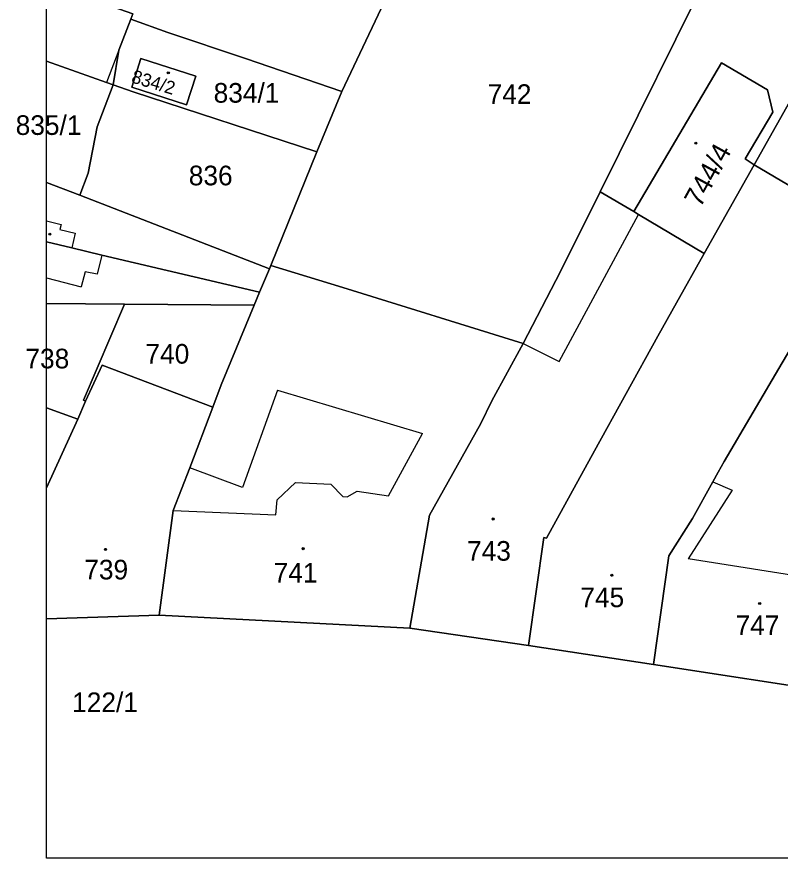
# Model space of a CAD drawing. Extents: x -596233 to -595156, y -1161235 to -1159375.
# Drawn here: x -596230.8 to -596164.8, y -1161235.4 to -1161162.6 of the extents above; entities that cross this region are included whole.
import ezdxf

# ---------------------------------------------------------------- set-up
doc = ezdxf.new("R2010")
doc.units = 0
for name, color, linetype in [('KN_CAR_KR', 7, 'Continuous'), ('KN_KULTURY', 7, 'Continuous'), ('KN_PARC_CIS_POZ', 7, 'Continuous'), ('KN_PARC_CIS_STAV', 7, 'Continuous'), ('KN_PARC_PLOCHA', 7, 'Continuous'), ('parcely_l', 7, 'Continuous')]:
    doc.layers.add(name, color=color, linetype=linetype)

msp = doc.modelspace()

# ---------------------------------------------------------------- linework, layer by layer
at = {"layer": 'KN_CAR_KR'}
for points in [[(-596221.96, -1161165.52), (-596223.03, -1161168.3)], [(-596183.87, -1161192.43), (-596177, -1161179.73)], [(-596228.2196, -1161180.2657), (-596226.95, -1161180.58)], [(-596226.95, -1161180.58), (-596227.06, -1161181.01)], [(-596227.06, -1161181.01), (-596225.74, -1161181.34)], [(-596225.74, -1161181.34), (-596226.04, -1161182.62)], [(-596223.43, -1161183.23), (-596223.84, -1161184.9)], [(-596228.2196, -1161185.2082), (-596225.23, -1161185.99)], [(-596224.88, -1161184.68), (-596225.23, -1161185.99)], [(-596223.84, -1161184.9), (-596224.88, -1161184.68)], [(-596187, -1161190.89), (-596183.87, -1161192.43)], [(-596208.23, -1161194.92), (-596211.27, -1161203.34)], [(-596208.23, -1161194.92), (-596195.71, -1161198.66)], [(-596198.65, -1161204.07), (-596195.71, -1161198.66)], [(-596211.27, -1161203.34), (-596215.84, -1161201.63)], [(-596208.38, -1161205.7), (-596208.28, -1161204.4), (-596206.68, -1161202.9), (-596203.64, -1161203.07), (-596202.58, -1161204.12), (-596202.22, -1161204.15), (-596201.34, -1161203.66), (-596198.65, -1161204.07)], [(-596170.57, -1161202.85), (-596168.91, -1161203.57)], [(-596168.91, -1161203.57), (-596172.73, -1161209.53)], [(-596217.26, -1161205.33), (-596208.38, -1161205.7)], [(-596161.6, -1161211.29), (-596172.73, -1161209.53)]]:
    msp.add_lwpolyline(points, dxfattribs=at)
at = {"layer": 'KN_KULTURY'}
for centre, radius in [((-596217.69, -1161167.46), 0.09), ((-596217.69, -1161167.46), 0.0398), ((-596172.05, -1161173.56), 0.09), ((-596172.05, -1161173.56), 0.0398), ((-596227.94, -1161181.43), 0.09), ((-596227.94, -1161181.43), 0.0398), ((-596189.58, -1161206.07), 0.09), ((-596189.58, -1161206.07), 0.0398), ((-596223.13, -1161208.7), 0.09), ((-596206.02, -1161208.64), 0.09), ((-596206.02, -1161208.64), 0.0398), ((-596223.13, -1161208.7), 0.0398), ((-596179.32, -1161210.94), 0.09), ((-596179.32, -1161210.94), 0.0398), ((-596166.53, -1161213.39), 0.09), ((-596166.53, -1161213.39), 0.0398)]:
    msp.add_circle(centre, radius, dxfattribs=at)
at = {"layer": 'KN_PARC_PLOCHA'}
for points in [[(-596147.76, -1161128.02), (-596142.15, -1161131.23), (-596167.01, -1161175.42), (-596167.79, -1161174.92), (-596165.4, -1161170.87), (-596165.85, -1161168.93), (-596169.82, -1161166.59), (-596177.43, -1161179.48), (-596180.34, -1161177.75), (-596170.5, -1161157.89), (-596168.05, -1161152.74), (-596161.61, -1161140.05), (-596161.3, -1161139.51), (-596158.32, -1161134.32), (-596155.93, -1161130.15), (-596152.99, -1161125.04)], [(-596132, -1161137.23), (-596157.71, -1161180.9), (-596167.01, -1161175.42), (-596142.15, -1161131.23)], [(-596203.46, -1161156.45), (-596197.72, -1161158.58), (-596202.68, -1161169.07), (-596211.02, -1161166.22), (-596217.74, -1161163.97), (-596220.93, -1161162.83), (-596220.75, -1161162.36), (-596224.13, -1161161.14), (-596220.95, -1161152.94), (-596228.2196, -1161150.0801), (-596228.2196, -1161147.2274), (-596223.58, -1161148.8), (-596212.92, -1161152.96), (-596207.25, -1161155.04)], [(-596181.49, -1161152.75), (-596170.5, -1161157.89), (-596180.34, -1161177.75), (-596183.76, -1161184.65), (-596187, -1161190.89), (-596202.59, -1161186.04), (-596208.82, -1161184.13), (-596204.83, -1161174.3), (-596202.68, -1161169.07), (-596197.72, -1161158.58), (-596195.12, -1161153.07), (-596192.57, -1161147.68)], [(-596224.13, -1161161.14), (-596220.75, -1161162.36), (-596220.93, -1161162.83), (-596221.96, -1161165.52), (-596222.46, -1161168.5), (-596223.03, -1161168.3), (-596228.2196, -1161166.4471), (-596228.2196, -1161159.6697)], [(-596202.68, -1161169.07), (-596204.83, -1161174.3), (-596220.72, -1161169.12), (-596222.46, -1161168.5), (-596221.96, -1161165.52), (-596220.93, -1161162.83), (-596217.74, -1161163.97), (-596211.02, -1161166.22)], [(-596215.32, -1161167.77), (-596216.12, -1161170.24), (-596220.85, -1161168.72), (-596220.07, -1161166.23)], [(-596215.32, -1161167.77), (-596220.07, -1161166.23), (-596220.85, -1161168.72), (-596216.12, -1161170.24)], [(-596222.46, -1161168.5), (-596223.84, -1161172.15), (-596224.61, -1161176.14), (-596225.33, -1161178.05), (-596228.2196, -1161176.9638), (-596228.2196, -1161166.4471), (-596223.03, -1161168.3)], [(-596167.01, -1161175.42), (-596171.33, -1161183.11), (-596177, -1161179.73), (-596177.43, -1161179.48), (-596169.82, -1161166.59), (-596165.85, -1161168.93), (-596165.4, -1161170.87), (-596167.79, -1161174.92)], [(-596204.83, -1161174.3), (-596208.82, -1161184.13), (-596208.94, -1161184.43), (-596225.33, -1161178.05), (-596224.61, -1161176.14), (-596223.84, -1161172.15), (-596222.46, -1161168.5), (-596220.72, -1161169.12)], [(-596157.71, -1161180.9), (-596159.61, -1161184.13), (-596164.58, -1161192.57), (-596169.6, -1161201.11), (-596170.11, -1161202.03), (-596170.57, -1161202.85), (-596172.34, -1161206.03), (-596174.4, -1161209.27), (-596175.73, -1161218.67), (-596186.52, -1161217.03), (-596185.21, -1161207.68), (-596184.98, -1161207.72), (-596180.83, -1161200.18), (-596175.35, -1161190.25), (-596173.73, -1161187.37), (-596171.33, -1161183.11), (-596167.01, -1161175.42)], [(-596225.33, -1161178.05), (-596208.94, -1161184.43), (-596209.79, -1161186.45), (-596223.43, -1161183.23), (-596226.04, -1161182.62), (-596228.2196, -1161182.1041), (-596228.2196, -1161176.9638)], [(-596177.43, -1161179.48), (-596177, -1161179.73), (-596171.33, -1161183.11), (-596173.73, -1161187.37), (-596175.35, -1161190.25), (-596180.83, -1161200.18), (-596184.98, -1161207.72), (-596185.21, -1161207.68), (-596186.52, -1161217.03), (-596196.79, -1161215.52), (-596195.1, -1161205.75), (-596190.65, -1161197.81), (-596189.7, -1161195.84), (-596187, -1161190.89), (-596183.76, -1161184.65), (-596180.34, -1161177.75)], [(-596209.79, -1161186.45), (-596210.26, -1161187.58), (-596221.47, -1161187.48), (-596228.2196, -1161187.4188), (-596228.2196, -1161182.1041), (-596226.04, -1161182.62), (-596223.43, -1161183.23)], [(-596187, -1161190.89), (-596189.7, -1161195.84), (-596190.65, -1161197.81), (-596195.1, -1161205.75), (-596196.79, -1161215.52), (-596218.47, -1161214.38), (-596217.26, -1161205.33), (-596215.84, -1161201.63), (-596213.84, -1161196.39), (-596213.11, -1161194.47), (-596210.95, -1161189.25), (-596210.26, -1161187.58), (-596209.79, -1161186.45), (-596208.94, -1161184.43), (-596208.82, -1161184.13), (-596202.59, -1161186.04)], [(-596221.47, -1161187.48), (-596225.02, -1161195.8), (-596224.84, -1161195.88), (-596225.51, -1161197.43), (-596228.2196, -1161196.4603), (-596228.2196, -1161187.4188)], [(-596210.26, -1161187.58), (-596210.95, -1161189.25), (-596213.11, -1161194.47), (-596213.84, -1161196.39), (-596223.4, -1161192.76), (-596224.84, -1161195.88), (-596225.02, -1161195.8), (-596221.47, -1161187.48)], [(-596213.84, -1161196.39), (-596215.84, -1161201.63), (-596217.26, -1161205.33), (-596218.47, -1161214.38), (-596228.2196, -1161214.7192), (-596228.2196, -1161203.3811), (-596225.51, -1161197.43), (-596224.84, -1161195.88), (-596223.4, -1161192.76)], [(-596225.51, -1161197.43), (-596228.2196, -1161203.3811), (-596228.2196, -1161196.4603)]]:
    msp.add_lwpolyline(points, close=True, dxfattribs=at)
for points in [[(-596159.2, -1161221.2), (-596175.73, -1161218.67), (-596174.4, -1161209.27), (-596172.34, -1161206.03), (-596170.57, -1161202.85), (-596170.11, -1161202.03), (-596169.6, -1161201.11), (-596164.58, -1161192.57)], [(-596055.06, -1161223.11), (-596083.54, -1161233.46), (-596088.9274, -1161235.4174), (-596228.2196, -1161235.4174), (-596228.2196, -1161214.7192), (-596218.47, -1161214.38), (-596196.79, -1161215.52), (-596186.52, -1161217.03), (-596175.73, -1161218.67), (-596159.2, -1161221.2), (-596148.17, -1161222.88), (-596134.21, -1161225.16), (-596127.49, -1161226.26), (-596120.89, -1161227.34), (-596114.57, -1161228.37), (-596102.57, -1161225.47), (-596090.27, -1161220.49), (-596081.26, -1161216.84), (-596075.09, -1161214.34), (-596071.6, -1161213.09)]]:
    msp.add_lwpolyline(points, dxfattribs=at)
at = {"layer": 'parcely_l'}
for points in [[(-596167.01, -1161175.42), (-596142.15, -1161131.23)], [(-596170.5, -1161157.89), (-596180.34, -1161177.75)], [(-596202.68, -1161169.07), (-596197.72, -1161158.58)], [(-596228.2196, -1161166.4471), (-596228.2196, -1161159.6697)], [(-596224.13, -1161161.14), (-596220.75, -1161162.36), (-596220.93, -1161162.83)], [(-596222.46, -1161168.5), (-596221.96, -1161165.52), (-596220.93, -1161162.83)], [(-596220.93, -1161162.83), (-596217.74, -1161163.97), (-596211.02, -1161166.22), (-596202.68, -1161169.07)], [(-596215.32, -1161167.77), (-596220.07, -1161166.23), (-596220.85, -1161168.72), (-596216.12, -1161170.24), (-596215.32, -1161167.77)], [(-596228.2196, -1161176.9638), (-596228.2196, -1161166.4471)], [(-596228.2196, -1161166.4471), (-596223.03, -1161168.3), (-596222.46, -1161168.5)], [(-596177.43, -1161179.48), (-596169.82, -1161166.59), (-596165.85, -1161168.93), (-596165.4, -1161170.87), (-596167.79, -1161174.92), (-596167.01, -1161175.42)], [(-596222.46, -1161168.5), (-596223.84, -1161172.15), (-596224.61, -1161176.14), (-596225.33, -1161178.05)], [(-596204.83, -1161174.3), (-596220.72, -1161169.12), (-596222.46, -1161168.5)], [(-596202.68, -1161169.07), (-596204.83, -1161174.3)], [(-596204.83, -1161174.3), (-596208.82, -1161184.13)], [(-596167.01, -1161175.42), (-596171.33, -1161183.11)], [(-596157.71, -1161180.9), (-596167.01, -1161175.42)], [(-596225.33, -1161178.05), (-596228.2196, -1161176.9638)], [(-596228.2196, -1161182.1041), (-596228.2196, -1161176.9638)], [(-596187, -1161190.89), (-596183.76, -1161184.65), (-596180.34, -1161177.75)], [(-596180.34, -1161177.75), (-596177.43, -1161179.48)], [(-596225.33, -1161178.05), (-596208.94, -1161184.43)], [(-596177.43, -1161179.48), (-596177, -1161179.73), (-596171.33, -1161183.11)], [(-596209.79, -1161186.45), (-596223.43, -1161183.23), (-596226.04, -1161182.62), (-596228.2196, -1161182.1041)], [(-596228.2196, -1161187.4188), (-596228.2196, -1161182.1041)], [(-596171.33, -1161183.11), (-596173.73, -1161187.37), (-596175.35, -1161190.25), (-596180.83, -1161200.18), (-596184.98, -1161207.72), (-596185.21, -1161207.68), (-596186.52, -1161217.03)], [(-596208.94, -1161184.43), (-596209.79, -1161186.45)], [(-596208.82, -1161184.13), (-596208.94, -1161184.43)], [(-596187, -1161190.89), (-596202.59, -1161186.04), (-596208.82, -1161184.13)], [(-596175.73, -1161218.67), (-596174.4, -1161209.27), (-596172.34, -1161206.03), (-596170.57, -1161202.85), (-596170.11, -1161202.03), (-596169.6, -1161201.11), (-596164.58, -1161192.57), (-596159.61, -1161184.13)], [(-596210.26, -1161187.58), (-596209.79, -1161186.45)], [(-596228.2196, -1161196.4603), (-596228.2196, -1161187.4188)], [(-596228.2196, -1161187.4188), (-596221.47, -1161187.48)], [(-596224.84, -1161195.88), (-596225.02, -1161195.8), (-596221.47, -1161187.48)], [(-596221.47, -1161187.48), (-596210.26, -1161187.58)], [(-596213.84, -1161196.39), (-596213.11, -1161194.47), (-596210.95, -1161189.25), (-596210.26, -1161187.58)], [(-596196.79, -1161215.52), (-596195.1, -1161205.75), (-596190.65, -1161197.81), (-596189.7, -1161195.84), (-596187, -1161190.89)], [(-596224.84, -1161195.88), (-596223.4, -1161192.76), (-596213.84, -1161196.39)], [(-596225.51, -1161197.43), (-596224.84, -1161195.88)], [(-596225.51, -1161197.43), (-596228.2196, -1161196.4603)], [(-596228.2196, -1161203.3811), (-596228.2196, -1161196.4603)], [(-596213.84, -1161196.39), (-596215.84, -1161201.63), (-596217.26, -1161205.33), (-596218.47, -1161214.38)], [(-596228.2196, -1161203.3811), (-596225.51, -1161197.43)], [(-596228.2196, -1161214.7192), (-596228.2196, -1161203.3811)], [(-596218.47, -1161214.38), (-596228.2196, -1161214.7192)], [(-596196.79, -1161215.52), (-596218.47, -1161214.38)], [(-596088.9274, -1161235.4174), (-596228.2196, -1161235.4174), (-596228.2196, -1161214.7192)], [(-596186.52, -1161217.03), (-596196.79, -1161215.52)], [(-596175.73, -1161218.67), (-596186.52, -1161217.03)], [(-596159.2, -1161221.2), (-596175.73, -1161218.67)]]:
    msp.add_lwpolyline(points, dxfattribs=at)

# ---------------------------------------------------------------- texts
at = {"layer": 'KN_PARC_CIS_POZ'}
for s, p in [('834/1', (-596213.7666, -1161170.05)), ('742', (-596190.0666, -1161170.16)), ('836', (-596215.9166, -1161177.2)), ('740', (-596219.6666, -1161192.63)), ('738', (-596230.0489, -1161193.04)), ('122/1', (-596226.0066, -1161222.78))]:
    msp.add_text(s, height=1.7, dxfattribs=at).set_placement(p)
at = {"layer": 'KN_PARC_CIS_STAV'}
for s, height, rotation, p in [('834/2', 1.14, 343.155691, (-596220.9558, -1161168.2792)), ('744/4', 1.7, 61.199641, (-596171.661, -1161179.196))]:
    msp.add_text(s, height=height, rotation=rotation, dxfattribs=at).set_placement(p)
for s, p in [('835/1', (-596230.8914, -1161172.84)), ('743', (-596191.8466, -1161209.68)), ('739', (-596224.9566, -1161211.3)), ('741', (-596208.5766, -1161211.57)), ('745', (-596182.0466, -1161213.7)), ('747', (-596168.6166, -1161216.12))]:
    msp.add_text(s, height=1.7, dxfattribs=at).set_placement(p)

doc.saveas('drawing.dxf')
